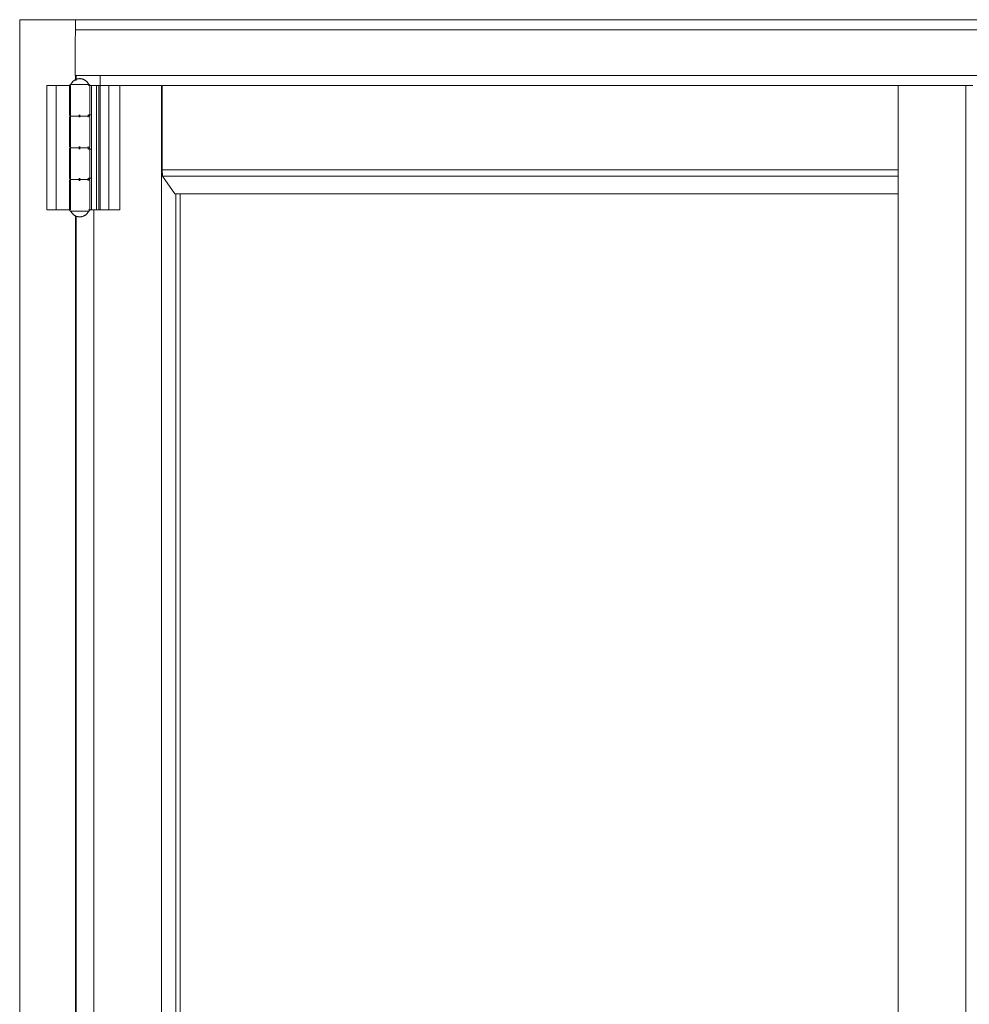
# Model space of a CAD drawing. Header units: inches. Extents: x 424 to 2043, y -237 to 445.
# Tile 687 of 965: x 854.265 to 855.014, y 226.721 to 227.497. Entities that reach past the tile are written whole.
import ezdxf

# ---------------------------------------------------------------- set-up
doc = ezdxf.new("R2010")
doc.units = ezdxf.units.IN
doc.header["$MEASUREMENT"] = 0
doc.layers.add('A-DOOR', color=31, linetype='Continuous', lineweight=9)

# ---------------------------------------------------------------- blocks, each defined once
blk = doc.blocks.new('5-panel_Bi-fold_external_door_10806 - Type 1-235262-Section 1')
at = {"layer": 'A-DOOR'}
for p, q in [((-122.62135, 12.4), (-122.57735, 12.4)), ((-122.62135, 9.6), (-122.62135, 12.4)), ((-122.57735, 12.392), (-122.57735, 12.4)), ((-120.37166, 12.4), (-122.57735, 12.4)), ((-122.57735, 12.392), (-122.57735, 12.4)), ((-122.57751, 12.38494), (-122.57737, 12.38908)), ((-120.37166, 12.392), (-122.57735, 12.392)), ((-122.57755, 12.36115), (-122.57755, 12.37915)), ((-122.57756, 12.35856), (-122.57755, 12.35974)), ((-122.57755, 12.356), (-120.37166, 12.356)), ((-122.57735, 12.35192), (-122.57735, 12.356)), ((-122.57684, 12.35198), (-122.57684, 12.356)), ((-122.55781, 12.348), (-122.55781, 12.356)), ((-122.59986, 12.348), (-122.59986, 12.25)), ((-122.59985, 12.348), (-122.59985, 12.348)), ((-122.59983, 12.348), (-122.5933, 12.348)), ((-122.5933, 12.348), (-122.59245, 12.348)), ((-122.59245, 12.348), (-122.59245, 12.25)), ((-122.59244, 12.348), (-122.58135, 12.348)), ((-122.58198, 12.348), (-122.58198, 12.325)), ((-122.58135, 12.348), (-122.58135, 12.25)), ((-122.58007, 12.349), (-122.57404, 12.349)), ((-122.57404, 12.349), (-122.56795, 12.349)), ((-122.5672, 12.348), (-122.56605, 12.348)), ((-122.5672, 12.348), (-122.56605, 12.348)), ((-122.56605, 12.348), (-122.5648, 12.348)), ((-122.56605, 12.348), (-122.56605, 12.325)), ((-122.56605, 12.348), (-122.5648, 12.348)), ((-122.56605, 12.348), (-122.56605, 12.325)), ((-122.56598, 12.325), (-122.56598, 12.348)), ((-122.5648, 12.348), (-122.5648, 12.325)), ((-122.5648, 12.348), (-122.56063, 12.348)), ((-122.5648, 12.348), (-122.5648, 12.25)), ((-122.5648, 12.348), (-122.5648, 12.325)), ((-122.56063, 12.348), (-122.55891, 12.348)), ((-122.56063, 12.348), (-122.56063, 12.25)), ((-122.55891, 12.348), (-122.55777, 12.348)), ((-122.55891, 12.348), (-122.55891, 12.25)), ((-122.55777, 12.348), (-122.55113, 12.348)), ((-122.55777, 12.348), (-122.55777, 12.25)), ((-122.55113, 12.348), (-122.55053, 12.348)), ((-122.55113, 12.348), (-122.55113, 12.25)), ((-122.55053, 12.348), (-122.54267, 12.348)), ((-122.54267, 12.348), (-122.54237, 12.348)), ((-122.54237, 12.348), (-122.54239, 12.348)), ((-122.54237, 12.25), (-122.54237, 12.348)), ((-122.54189, 12.348), (-122.50954, 12.348)), ((-122.50954, 12.348), (-122.50954, 9.6)), ((-122.50883, 12.28156), (-122.50883, 12.348)), ((-122.50883, 12.348), (-121.9284, 12.348)), ((-121.9284, 12.348), (-121.87514, 12.348)), ((-121.9284, 9.6), (-121.9284, 12.348)), ((-121.87514, 12.348), (-121.86942, 12.348)), ((-121.87514, 9.6), (-121.87514, 12.348)), ((-122.5744, 12.325), (-122.5744, 12.323)), ((-122.57403, 12.323), (-122.57403, 12.325)), ((-122.56745, 12.325), (-122.56745, 12.323)), ((-122.56605, 12.325), (-122.5672, 12.325)), ((-122.56605, 12.325), (-122.5672, 12.325)), ((-122.5648, 12.325), (-122.56605, 12.325)), ((-122.5648, 12.325), (-122.56605, 12.325)), ((-122.58198, 12.323), (-122.58198, 12.3)), ((-122.57404, 12.324), (-122.57392, 12.324)), ((-122.57392, 12.324), (-122.57404, 12.324)), ((-122.56598, 12.3), (-122.56598, 12.323)), ((-122.58198, 12.298), (-122.58198, 12.275)), ((-122.5744, 12.3), (-122.5744, 12.298)), ((-122.57404, 12.299), (-122.57392, 12.299)), ((-122.57392, 12.299), (-122.57404, 12.299)), ((-122.57403, 12.298), (-122.57403, 12.3)), ((-122.56745, 12.3), (-122.56745, 12.298)), ((-122.5672, 12.298), (-122.56605, 12.298)), ((-122.56605, 12.298), (-122.5648, 12.298)), ((-122.56605, 12.298), (-122.56605, 12.275)), ((-122.56598, 12.275), (-122.56598, 12.298)), ((-122.5648, 12.298), (-122.5648, 12.275)), ((-122.50877, 12.27659), (-122.50883, 12.28156)), ((-122.50883, 12.28156), (-121.9284, 12.28156)), ((-122.58198, 12.273), (-122.58198, 12.25)), ((-122.5744, 12.275), (-122.5744, 12.273)), ((-122.57404, 12.274), (-122.57392, 12.274)), ((-122.57392, 12.274), (-122.57404, 12.274)), ((-122.57403, 12.273), (-122.57403, 12.275)), ((-122.56745, 12.275), (-122.56745, 12.273)), ((-122.56605, 12.275), (-122.5672, 12.275)), ((-122.5648, 12.275), (-122.56605, 12.275)), ((-122.56598, 12.25), (-122.56598, 12.273)), ((-122.49889, 12.26274), (-122.50877, 12.27659)), ((-122.50877, 12.27659), (-121.9284, 12.27659)), ((-122.49889, 12.26274), (-121.9284, 12.26274)), ((-122.49829, 12.26274), (-122.49829, 9.70176)), ((-122.49471, 12.26274), (-122.49471, 9.70176)), ((-122.59985, 12.25), (-122.59985, 12.25)), ((-122.5933, 12.25), (-122.59983, 12.25)), ((-122.59245, 12.25), (-122.5933, 12.25)), ((-122.58135, 12.25), (-122.59244, 12.25)), ((-122.57404, 12.249), (-122.58007, 12.249)), ((-122.56795, 12.249), (-122.57404, 12.249)), ((-122.5648, 12.25), (-122.56708, 12.25)), ((-122.56063, 12.25), (-122.5648, 12.25)), ((-122.56281, 12.25), (-122.56281, 9.685)), ((-122.55891, 12.25), (-122.56063, 12.25)), ((-122.55777, 12.25), (-122.55891, 12.25)), ((-122.55113, 12.25), (-122.55777, 12.25)), ((-122.55053, 12.25), (-122.55113, 12.25)), ((-122.54267, 12.25), (-122.55053, 12.25)), ((-122.54237, 12.25), (-122.54267, 12.25)), ((-122.54239, 12.25), (-122.54237, 12.25)), ((-122.57735, 9.68892), (-122.57735, 12.24546)), ((-122.57684, 9.68898), (-122.57684, 12.24515))]:
    blk.add_line(p, q, dxfattribs=at)
at = {"layer": 'A-DOOR', "flags": 128}
for points in [[(-122.58198, 12.348), (-122.58198, 12.34804), (-122.58197, 12.34808), (-122.58197, 12.34812), (-122.58196, 12.34816), (-122.58196, 12.3482), (-122.58195, 12.34824), (-122.58194, 12.34828), (-122.58193, 12.34831), (-122.58191, 12.34835), (-122.5819, 12.34839), (-122.58188, 12.34843), (-122.58186, 12.34846), (-122.58185, 12.3485), (-122.58182, 12.34853), (-122.5818, 12.34856), (-122.58178, 12.3486), (-122.58175, 12.34863), (-122.58173, 12.34866), (-122.5817, 12.34869), (-122.58167, 12.34872), (-122.58164, 12.34874), (-122.58161, 12.34877), (-122.58158, 12.3488), (-122.58155, 12.34882), (-122.58152, 12.34884), (-122.58148, 12.34886), (-122.58145, 12.34888), (-122.58141, 12.3489), (-122.58138, 12.34892), (-122.58134, 12.34893), (-122.5813, 12.34895), (-122.58126, 12.34896), (-122.58123, 12.34897), (-122.58119, 12.34898), (-122.58115, 12.34899), (-122.58111, 12.34899), (-122.58107, 12.349), (-122.58103, 12.349), (-122.58099, 12.349), (-122.58098, 12.349)], [(-122.58098, 12.349), (-122.58084, 12.34928), (-122.5807, 12.34955), (-122.58054, 12.34982), (-122.58038, 12.35007), (-122.5802, 12.35033), (-122.58002, 12.35057), (-122.57982, 12.35081), (-122.57962, 12.35104), (-122.5794, 12.35126), (-122.57918, 12.35147), (-122.57895, 12.35168), (-122.57871, 12.35187), (-122.57846, 12.35206), (-122.57821, 12.35223), (-122.57795, 12.35239), (-122.57768, 12.35255), (-122.57741, 12.35269), (-122.57713, 12.35282), (-122.57685, 12.35294), (-122.57656, 12.35305), (-122.57627, 12.35315), (-122.57598, 12.35324), (-122.57568, 12.35331), (-122.57537, 12.35337), (-122.57507, 12.35342), (-122.57477, 12.35346), (-122.57446, 12.35348), (-122.57415, 12.3535), (-122.57398, 12.3535)], [(-122.57404, 12.349), (-122.57432, 12.349), (-122.5746, 12.349), (-122.57488, 12.349), (-122.57515, 12.349), (-122.57543, 12.349), (-122.5757, 12.349), (-122.57597, 12.349), (-122.57624, 12.349), (-122.5765, 12.349), (-122.57676, 12.349), (-122.57701, 12.349), (-122.57726, 12.349), (-122.57751, 12.349), (-122.57775, 12.349), (-122.57798, 12.349), (-122.57821, 12.349), (-122.57843, 12.349), (-122.57864, 12.349), (-122.57884, 12.349), (-122.57904, 12.349), (-122.57923, 12.349), (-122.57941, 12.349), (-122.57958, 12.349), (-122.57975, 12.349), (-122.5799, 12.349), (-122.58005, 12.349), (-122.58018, 12.349), (-122.5803, 12.349), (-122.58042, 12.349), (-122.58052, 12.349), (-122.58062, 12.349), (-122.5807, 12.349), (-122.58077, 12.349), (-122.58083, 12.349), (-122.58089, 12.349), (-122.58093, 12.349), (-122.58095, 12.349), (-122.58097, 12.349), (-122.58098, 12.349)], [(-122.58098, 12.349), (-122.58097, 12.349), (-122.58095, 12.349), (-122.58093, 12.349), (-122.58089, 12.349), (-122.58084, 12.349), (-122.58078, 12.349), (-122.5807, 12.349), (-122.58062, 12.349), (-122.58053, 12.349), (-122.58042, 12.349), (-122.58031, 12.349), (-122.58019, 12.349), (-122.58005, 12.349), (-122.57991, 12.349), (-122.57975, 12.349), (-122.57959, 12.349), (-122.57942, 12.349)], [(-122.56698, 12.349), (-122.56698, 12.349), (-122.567, 12.349), (-122.56703, 12.349), (-122.56707, 12.349), (-122.56712, 12.349), (-122.56718, 12.349), (-122.56725, 12.349), (-122.56733, 12.349), (-122.56743, 12.349), (-122.56753, 12.349), (-122.56764, 12.349), (-122.56777, 12.349), (-122.5679, 12.349), (-122.56805, 12.349), (-122.5682, 12.349), (-122.56836, 12.349), (-122.56853, 12.349), (-122.56871, 12.349), (-122.5689, 12.349), (-122.5691, 12.349), (-122.5693, 12.349), (-122.56952, 12.349), (-122.56974, 12.349), (-122.56996, 12.349), (-122.5702, 12.349), (-122.57043, 12.349), (-122.57068, 12.349), (-122.57093, 12.349), (-122.57118, 12.349), (-122.57144, 12.349), (-122.5717, 12.349), (-122.57197, 12.349), (-122.57224, 12.349), (-122.57251, 12.349), (-122.57279, 12.349), (-122.57306, 12.349), (-122.57334, 12.349), (-122.57362, 12.349), (-122.5739, 12.349), (-122.57404, 12.349)], [(-122.57398, 12.3535), (-122.57367, 12.35349), (-122.57336, 12.35348), (-122.57306, 12.35344), (-122.57275, 12.3534), (-122.57245, 12.35335), (-122.57215, 12.35328), (-122.57185, 12.3532), (-122.57156, 12.35311), (-122.57127, 12.35301), (-122.57098, 12.35289), (-122.5707, 12.35277), (-122.57042, 12.35263), (-122.57015, 12.35248), (-122.56989, 12.35232), (-122.56963, 12.35216), (-122.56938, 12.35198), (-122.56914, 12.35179), (-122.5689, 12.35159), (-122.56868, 12.35138), (-122.56846, 12.35117), (-122.56825, 12.35094), (-122.56805, 12.35071), (-122.56786, 12.35047), (-122.56767, 12.35022), (-122.5675, 12.34996), (-122.56734, 12.3497), (-122.56719, 12.34943), (-122.56705, 12.34916), (-122.56698, 12.349)], [(-122.56854, 12.349), (-122.56837, 12.349), (-122.56821, 12.349), (-122.56805, 12.349), (-122.56791, 12.349), (-122.56777, 12.349), (-122.56765, 12.349), (-122.56754, 12.349), (-122.56743, 12.349), (-122.56734, 12.349), (-122.56725, 12.349), (-122.56718, 12.349), (-122.56712, 12.349), (-122.56707, 12.349), (-122.56703, 12.349), (-122.567, 12.349), (-122.56698, 12.349), (-122.56698, 12.349)], [(-122.56698, 12.349), (-122.56694, 12.349), (-122.5669, 12.349), (-122.56686, 12.34899), (-122.56682, 12.34899), (-122.56678, 12.34898), (-122.56674, 12.34897), (-122.5667, 12.34896), (-122.56666, 12.34895), (-122.56662, 12.34894), (-122.56659, 12.34892), (-122.56655, 12.3489), (-122.56652, 12.34889), (-122.56648, 12.34887), (-122.56645, 12.34885), (-122.56641, 12.34883), (-122.56638, 12.3488), (-122.56635, 12.34878), (-122.56632, 12.34875), (-122.56629, 12.34872), (-122.56626, 12.3487), (-122.56623, 12.34867), (-122.56621, 12.34864), (-122.56618, 12.34861), (-122.56616, 12.34857), (-122.56614, 12.34854), (-122.56611, 12.34851), (-122.5661, 12.34847), (-122.56608, 12.34844), (-122.56606, 12.3484), (-122.56605, 12.34836), (-122.56603, 12.34832), (-122.56602, 12.34829), (-122.56601, 12.34825), (-122.566, 12.34821), (-122.56599, 12.34817), (-122.56599, 12.34813), (-122.56598, 12.34809), (-122.56598, 12.34805), (-122.56598, 12.34801), (-122.56598, 12.348)], [(-122.58098, 12.324), (-122.58102, 12.324), (-122.58106, 12.324), (-122.5811, 12.32401), (-122.58114, 12.32401), (-122.58118, 12.32402), (-122.58121, 12.32403), (-122.58125, 12.32404), (-122.58129, 12.32405), (-122.58133, 12.32406), (-122.58137, 12.32408), (-122.5814, 12.3241), (-122.58144, 12.32411), (-122.58147, 12.32413), (-122.58151, 12.32415), (-122.58154, 12.32417), (-122.58157, 12.3242), (-122.58161, 12.32422), (-122.58164, 12.32425), (-122.58167, 12.32428), (-122.58169, 12.3243), (-122.58172, 12.32433), (-122.58175, 12.32436), (-122.58177, 12.32439), (-122.5818, 12.32443), (-122.58182, 12.32446), (-122.58184, 12.32449), (-122.58186, 12.32453), (-122.58188, 12.32456), (-122.58189, 12.3246), (-122.58191, 12.32464), (-122.58192, 12.32468), (-122.58194, 12.32471), (-122.58195, 12.32475), (-122.58196, 12.32479), (-122.58196, 12.32483), (-122.58197, 12.32487), (-122.58197, 12.32491), (-122.58198, 12.32495), (-122.58198, 12.32499), (-122.58198, 12.325)], [(-122.56598, 12.325), (-122.56598, 12.32496), (-122.56598, 12.32492), (-122.56598, 12.32488), (-122.56599, 12.32484), (-122.566, 12.3248), (-122.56601, 12.32476), (-122.56602, 12.32472), (-122.56603, 12.32469), (-122.56604, 12.32465), (-122.56606, 12.32461), (-122.56607, 12.32457), (-122.56609, 12.32454), (-122.56611, 12.3245), (-122.56613, 12.32447), (-122.56615, 12.32444), (-122.56618, 12.3244), (-122.5662, 12.32437), (-122.56623, 12.32434), (-122.56625, 12.32431), (-122.56628, 12.32428), (-122.56631, 12.32426), (-122.56634, 12.32423), (-122.56637, 12.3242), (-122.5664, 12.32418), (-122.56644, 12.32416), (-122.56647, 12.32414), (-122.56651, 12.32412), (-122.56654, 12.3241), (-122.56658, 12.32408), (-122.56661, 12.32407), (-122.56665, 12.32405), (-122.56669, 12.32404), (-122.56673, 12.32403), (-122.56677, 12.32402), (-122.56681, 12.32401), (-122.56685, 12.32401), (-122.56689, 12.324), (-122.56693, 12.324), (-122.56697, 12.324), (-122.56698, 12.324)], [(-122.58198, 12.323), (-122.58198, 12.32304), (-122.58197, 12.32308), (-122.58197, 12.32312), (-122.58196, 12.32316), (-122.58196, 12.3232), (-122.58195, 12.32324), (-122.58194, 12.32328), (-122.58193, 12.32331), (-122.58191, 12.32335), (-122.5819, 12.32339), (-122.58188, 12.32343), (-122.58186, 12.32346), (-122.58185, 12.3235), (-122.58182, 12.32353), (-122.5818, 12.32356), (-122.58178, 12.3236), (-122.58175, 12.32363), (-122.58173, 12.32366), (-122.5817, 12.32369), (-122.58167, 12.32372), (-122.58164, 12.32374), (-122.58161, 12.32377), (-122.58158, 12.3238), (-122.58155, 12.32382), (-122.58152, 12.32384), (-122.58148, 12.32386), (-122.58145, 12.32388), (-122.58141, 12.3239), (-122.58138, 12.32392), (-122.58134, 12.32393), (-122.5813, 12.32395), (-122.58126, 12.32396), (-122.58123, 12.32397), (-122.58119, 12.32398), (-122.58115, 12.32399), (-122.58111, 12.32399), (-122.58107, 12.324), (-122.58103, 12.324), (-122.58099, 12.324), (-122.58098, 12.324)], [(-122.57404, 12.324), (-122.57432, 12.324), (-122.5746, 12.324), (-122.57488, 12.324), (-122.57515, 12.324), (-122.57543, 12.324), (-122.5757, 12.324), (-122.57597, 12.324), (-122.57624, 12.324), (-122.5765, 12.324), (-122.57676, 12.324), (-122.57701, 12.324), (-122.57726, 12.324), (-122.57751, 12.324), (-122.57775, 12.324), (-122.57798, 12.324), (-122.57821, 12.324), (-122.57843, 12.324), (-122.57864, 12.324), (-122.57884, 12.324), (-122.57904, 12.324), (-122.57923, 12.324), (-122.57941, 12.324), (-122.57958, 12.324), (-122.57975, 12.324), (-122.5799, 12.324), (-122.58005, 12.324), (-122.58018, 12.324), (-122.5803, 12.324), (-122.58042, 12.324), (-122.58052, 12.324), (-122.58062, 12.324), (-122.5807, 12.324), (-122.58077, 12.324), (-122.58083, 12.324), (-122.58089, 12.324), (-122.58093, 12.324), (-122.58095, 12.324), (-122.58097, 12.324), (-122.58098, 12.324)], [(-122.58098, 12.324), (-122.58097, 12.324), (-122.58095, 12.324), (-122.58093, 12.324), (-122.58089, 12.324), (-122.58084, 12.324), (-122.58078, 12.324), (-122.5807, 12.324), (-122.58062, 12.324), (-122.58053, 12.324), (-122.58042, 12.324), (-122.58031, 12.324), (-122.58019, 12.324), (-122.58005, 12.324), (-122.57991, 12.324), (-122.57975, 12.324), (-122.57959, 12.324), (-122.57942, 12.324), (-122.57924, 12.324), (-122.57905, 12.324), (-122.57885, 12.324), (-122.57865, 12.324), (-122.57844, 12.324), (-122.57822, 12.324), (-122.57799, 12.324), (-122.57776, 12.324), (-122.57752, 12.324), (-122.57728, 12.324), (-122.57703, 12.324), (-122.57677, 12.324), (-122.57651, 12.324), (-122.57625, 12.324), (-122.57598, 12.324), (-122.57571, 12.324), (-122.57544, 12.324), (-122.57517, 12.324), (-122.57489, 12.324), (-122.57461, 12.324), (-122.57433, 12.324), (-122.57405, 12.324), (-122.57392, 12.324)], [(-122.57392, 12.324), (-122.5742, 12.324), (-122.57448, 12.324), (-122.57475, 12.324), (-122.57503, 12.324), (-122.57531, 12.324), (-122.57558, 12.324), (-122.57585, 12.324), (-122.57612, 12.324), (-122.57639, 12.324), (-122.57665, 12.324), (-122.5769, 12.324), (-122.57715, 12.324), (-122.5774, 12.324), (-122.57764, 12.324), (-122.57788, 12.324), (-122.57811, 12.324), (-122.57833, 12.324), (-122.57855, 12.324), (-122.57875, 12.324), (-122.57896, 12.324), (-122.57915, 12.324), (-122.57933, 12.324), (-122.57951, 12.324), (-122.57968, 12.324), (-122.57983, 12.324), (-122.57998, 12.324), (-122.58012, 12.324), (-122.58025, 12.324), (-122.58037, 12.324), (-122.58048, 12.324), (-122.58058, 12.324), (-122.58067, 12.324), (-122.58074, 12.324), (-122.58081, 12.324), (-122.58086, 12.324), (-122.58091, 12.324), (-122.58094, 12.324), (-122.58096, 12.324), (-122.58098, 12.324)], [(-122.58098, 12.324), (-122.58097, 12.324), (-122.58095, 12.324), (-122.58093, 12.324), (-122.58089, 12.324), (-122.58084, 12.324), (-122.58078, 12.324), (-122.5807, 12.324), (-122.58062, 12.324), (-122.58053, 12.324), (-122.58042, 12.324), (-122.58031, 12.324), (-122.58019, 12.324), (-122.58005, 12.324), (-122.57991, 12.324), (-122.57975, 12.324), (-122.57959, 12.324), (-122.57942, 12.324), (-122.57924, 12.324), (-122.57905, 12.324), (-122.57885, 12.324), (-122.57865, 12.324), (-122.57844, 12.324), (-122.57822, 12.324), (-122.57799, 12.324), (-122.57776, 12.324), (-122.57752, 12.324), (-122.57728, 12.324), (-122.57703, 12.324), (-122.57677, 12.324), (-122.57651, 12.324), (-122.57625, 12.324), (-122.57598, 12.324), (-122.57571, 12.324), (-122.57544, 12.324), (-122.57517, 12.324), (-122.57489, 12.324), (-122.57461, 12.324), (-122.57433, 12.324), (-122.57405, 12.324), (-122.57404, 12.324)], [(-122.56698, 12.324), (-122.56698, 12.324), (-122.567, 12.324), (-122.56703, 12.324), (-122.56707, 12.324), (-122.56712, 12.324), (-122.56718, 12.324), (-122.56725, 12.324), (-122.56733, 12.324), (-122.56743, 12.324), (-122.56753, 12.324), (-122.56764, 12.324), (-122.56777, 12.324), (-122.5679, 12.324), (-122.56805, 12.324), (-122.5682, 12.324), (-122.56836, 12.324), (-122.56853, 12.324), (-122.56871, 12.324), (-122.5689, 12.324), (-122.5691, 12.324), (-122.5693, 12.324), (-122.56952, 12.324), (-122.56974, 12.324), (-122.56996, 12.324), (-122.5702, 12.324), (-122.57043, 12.324), (-122.57068, 12.324), (-122.57093, 12.324), (-122.57118, 12.324), (-122.57144, 12.324), (-122.5717, 12.324), (-122.57197, 12.324), (-122.57224, 12.324), (-122.57251, 12.324), (-122.57279, 12.324), (-122.57306, 12.324), (-122.57334, 12.324), (-122.57362, 12.324), (-122.5739, 12.324), (-122.57404, 12.324)], [(-122.57404, 12.324), (-122.57376, 12.324), (-122.57348, 12.324), (-122.5732, 12.324), (-122.57292, 12.324), (-122.57265, 12.324), (-122.57237, 12.324), (-122.5721, 12.324), (-122.57183, 12.324), (-122.57157, 12.324), (-122.57131, 12.324), (-122.57105, 12.324), (-122.5708, 12.324), (-122.57055, 12.324), (-122.57031, 12.324), (-122.57008, 12.324), (-122.56985, 12.324), (-122.56962, 12.324), (-122.56941, 12.324), (-122.5692, 12.324), (-122.569, 12.324), (-122.56881, 12.324), (-122.56862, 12.324), (-122.56845, 12.324), (-122.56828, 12.324), (-122.56812, 12.324), (-122.56797, 12.324), (-122.56783, 12.324), (-122.5677, 12.324), (-122.56758, 12.324), (-122.56748, 12.324), (-122.56738, 12.324), (-122.56729, 12.324), (-122.56721, 12.324), (-122.56715, 12.324), (-122.56709, 12.324), (-122.56705, 12.324), (-122.56701, 12.324), (-122.56699, 12.324), (-122.56698, 12.324)], [(-122.57392, 12.324), (-122.57364, 12.324), (-122.57336, 12.324), (-122.57308, 12.324), (-122.5728, 12.324), (-122.57253, 12.324), (-122.57225, 12.324), (-122.57198, 12.324), (-122.57172, 12.324), (-122.57145, 12.324), (-122.57119, 12.324), (-122.57094, 12.324), (-122.57069, 12.324), (-122.57045, 12.324), (-122.57021, 12.324), (-122.56997, 12.324), (-122.56975, 12.324), (-122.56953, 12.324), (-122.56932, 12.324), (-122.56911, 12.324), (-122.56891, 12.324), (-122.56872, 12.324), (-122.56854, 12.324), (-122.56837, 12.324), (-122.56821, 12.324), (-122.56805, 12.324), (-122.56791, 12.324), (-122.56777, 12.324), (-122.56765, 12.324), (-122.56754, 12.324), (-122.56743, 12.324), (-122.56734, 12.324), (-122.56725, 12.324), (-122.56718, 12.324), (-122.56712, 12.324), (-122.56707, 12.324), (-122.56703, 12.324), (-122.567, 12.324), (-122.56698, 12.324), (-122.56698, 12.324)], [(-122.56698, 12.324), (-122.56698, 12.324), (-122.567, 12.324), (-122.56703, 12.324), (-122.56707, 12.324), (-122.56712, 12.324), (-122.56718, 12.324), (-122.56725, 12.324), (-122.56733, 12.324), (-122.56743, 12.324), (-122.56753, 12.324), (-122.56764, 12.324), (-122.56777, 12.324), (-122.5679, 12.324), (-122.56805, 12.324), (-122.5682, 12.324), (-122.56836, 12.324), (-122.56853, 12.324), (-122.56871, 12.324), (-122.5689, 12.324), (-122.5691, 12.324), (-122.5693, 12.324), (-122.56952, 12.324), (-122.56974, 12.324), (-122.56996, 12.324), (-122.5702, 12.324), (-122.57043, 12.324), (-122.57068, 12.324), (-122.57093, 12.324), (-122.57118, 12.324), (-122.57144, 12.324), (-122.5717, 12.324), (-122.57197, 12.324), (-122.57224, 12.324), (-122.57251, 12.324), (-122.57279, 12.324), (-122.57306, 12.324), (-122.57334, 12.324), (-122.57362, 12.324), (-122.5739, 12.324), (-122.57392, 12.324)], [(-122.56698, 12.324), (-122.56694, 12.324), (-122.5669, 12.324), (-122.56686, 12.32399), (-122.56682, 12.32399), (-122.56678, 12.32398), (-122.56674, 12.32397), (-122.5667, 12.32396), (-122.56666, 12.32395), (-122.56662, 12.32394), (-122.56659, 12.32392), (-122.56655, 12.3239), (-122.56652, 12.32389), (-122.56648, 12.32387), (-122.56645, 12.32385), (-122.56641, 12.32383), (-122.56638, 12.3238), (-122.56635, 12.32378), (-122.56632, 12.32375), (-122.56629, 12.32372), (-122.56626, 12.3237), (-122.56623, 12.32367), (-122.56621, 12.32364), (-122.56618, 12.32361), (-122.56616, 12.32357), (-122.56614, 12.32354), (-122.56611, 12.32351), (-122.5661, 12.32347), (-122.56608, 12.32344), (-122.56606, 12.3234), (-122.56605, 12.32336), (-122.56603, 12.32332), (-122.56602, 12.32329), (-122.56601, 12.32325), (-122.566, 12.32321), (-122.56599, 12.32317), (-122.56599, 12.32313), (-122.56598, 12.32309), (-122.56598, 12.32305), (-122.56598, 12.32301), (-122.56598, 12.323)], [(-122.58098, 12.299), (-122.58102, 12.299), (-122.58106, 12.299), (-122.5811, 12.29901), (-122.58114, 12.29901), (-122.58118, 12.29902), (-122.58121, 12.29903), (-122.58125, 12.29904), (-122.58129, 12.29905), (-122.58133, 12.29906), (-122.58137, 12.29908), (-122.5814, 12.2991), (-122.58144, 12.29911), (-122.58147, 12.29913), (-122.58151, 12.29915), (-122.58154, 12.29917), (-122.58157, 12.2992), (-122.58161, 12.29922), (-122.58164, 12.29925), (-122.58167, 12.29928), (-122.58169, 12.2993), (-122.58172, 12.29933), (-122.58175, 12.29936), (-122.58177, 12.29939), (-122.5818, 12.29943), (-122.58182, 12.29946), (-122.58184, 12.29949), (-122.58186, 12.29953), (-122.58188, 12.29956), (-122.58189, 12.2996), (-122.58191, 12.29964), (-122.58192, 12.29968), (-122.58194, 12.29971), (-122.58195, 12.29975), (-122.58196, 12.29979), (-122.58196, 12.29983), (-122.58197, 12.29987), (-122.58197, 12.29991), (-122.58198, 12.29995), (-122.58198, 12.29999), (-122.58198, 12.3)], [(-122.58198, 12.298), (-122.58198, 12.29804), (-122.58197, 12.29808), (-122.58197, 12.29812), (-122.58196, 12.29816), (-122.58196, 12.2982), (-122.58195, 12.29824), (-122.58194, 12.29828), (-122.58193, 12.29831), (-122.58191, 12.29835), (-122.5819, 12.29839), (-122.58188, 12.29843), (-122.58186, 12.29846), (-122.58185, 12.2985), (-122.58182, 12.29853), (-122.5818, 12.29856), (-122.58178, 12.2986), (-122.58175, 12.29863), (-122.58173, 12.29866), (-122.5817, 12.29869), (-122.58167, 12.29872), (-122.58164, 12.29874), (-122.58161, 12.29877), (-122.58158, 12.2988), (-122.58155, 12.29882), (-122.58152, 12.29884), (-122.58148, 12.29886), (-122.58145, 12.29888), (-122.58141, 12.2989), (-122.58138, 12.29892), (-122.58134, 12.29893), (-122.5813, 12.29895), (-122.58126, 12.29896), (-122.58123, 12.29897), (-122.58119, 12.29898), (-122.58115, 12.29899), (-122.58111, 12.29899), (-122.58107, 12.299), (-122.58103, 12.299), (-122.58099, 12.299), (-122.58098, 12.299)], [(-122.57404, 12.299), (-122.57432, 12.299), (-122.5746, 12.299), (-122.57488, 12.299), (-122.57515, 12.299), (-122.57543, 12.299), (-122.5757, 12.299), (-122.57597, 12.299), (-122.57624, 12.299), (-122.5765, 12.299), (-122.57676, 12.299), (-122.57701, 12.299), (-122.57726, 12.299), (-122.57751, 12.299), (-122.57775, 12.299), (-122.57798, 12.299), (-122.57821, 12.299), (-122.57843, 12.299), (-122.57864, 12.299), (-122.57884, 12.299), (-122.57904, 12.299), (-122.57923, 12.299), (-122.57941, 12.299), (-122.57958, 12.299), (-122.57975, 12.299), (-122.5799, 12.299), (-122.58005, 12.299), (-122.58018, 12.299), (-122.5803, 12.299), (-122.58042, 12.299), (-122.58052, 12.299), (-122.58062, 12.299), (-122.5807, 12.299), (-122.58077, 12.299), (-122.58083, 12.299), (-122.58089, 12.299), (-122.58093, 12.299), (-122.58095, 12.299), (-122.58097, 12.299), (-122.58098, 12.299)], [(-122.58098, 12.299), (-122.58097, 12.299), (-122.58095, 12.299), (-122.58093, 12.299), (-122.58089, 12.299), (-122.58084, 12.299), (-122.58078, 12.299), (-122.5807, 12.299), (-122.58062, 12.299), (-122.58053, 12.299), (-122.58042, 12.299), (-122.58031, 12.299), (-122.58019, 12.299), (-122.58005, 12.299), (-122.57991, 12.299), (-122.57975, 12.299), (-122.57959, 12.299), (-122.57942, 12.299), (-122.57924, 12.299), (-122.57905, 12.299), (-122.57885, 12.299), (-122.57865, 12.299), (-122.57844, 12.299), (-122.57822, 12.299), (-122.57799, 12.299), (-122.57776, 12.299), (-122.57752, 12.299), (-122.57728, 12.299), (-122.57703, 12.299), (-122.57677, 12.299), (-122.57651, 12.299), (-122.57625, 12.299), (-122.57598, 12.299), (-122.57571, 12.299), (-122.57544, 12.299), (-122.57517, 12.299), (-122.57489, 12.299), (-122.57461, 12.299), (-122.57433, 12.299), (-122.57405, 12.299), (-122.57392, 12.299)], [(-122.57392, 12.299), (-122.5742, 12.299), (-122.57448, 12.299), (-122.57475, 12.299), (-122.57503, 12.299), (-122.57531, 12.299), (-122.57558, 12.299), (-122.57585, 12.299), (-122.57612, 12.299), (-122.57639, 12.299), (-122.57665, 12.299), (-122.5769, 12.299), (-122.57715, 12.299), (-122.5774, 12.299), (-122.57764, 12.299), (-122.57788, 12.299), (-122.57811, 12.299), (-122.57833, 12.299), (-122.57855, 12.299), (-122.57875, 12.299), (-122.57896, 12.299), (-122.57915, 12.299), (-122.57933, 12.299), (-122.57951, 12.299), (-122.57968, 12.299), (-122.57983, 12.299), (-122.57998, 12.299), (-122.58012, 12.299), (-122.58025, 12.299), (-122.58037, 12.299), (-122.58048, 12.299), (-122.58058, 12.299), (-122.58067, 12.299), (-122.58074, 12.299), (-122.58081, 12.299), (-122.58086, 12.299), (-122.58091, 12.299), (-122.58094, 12.299), (-122.58096, 12.299), (-122.58098, 12.299)], [(-122.58098, 12.299), (-122.58097, 12.299), (-122.58095, 12.299), (-122.58093, 12.299), (-122.58089, 12.299), (-122.58084, 12.299), (-122.58078, 12.299), (-122.5807, 12.299), (-122.58062, 12.299), (-122.58053, 12.299), (-122.58042, 12.299), (-122.58031, 12.299), (-122.58019, 12.299), (-122.58005, 12.299), (-122.57991, 12.299), (-122.57975, 12.299), (-122.57959, 12.299), (-122.57942, 12.299), (-122.57924, 12.299), (-122.57905, 12.299), (-122.57885, 12.299), (-122.57865, 12.299), (-122.57844, 12.299), (-122.57822, 12.299), (-122.57799, 12.299), (-122.57776, 12.299), (-122.57752, 12.299), (-122.57728, 12.299), (-122.57703, 12.299), (-122.57677, 12.299), (-122.57651, 12.299), (-122.57625, 12.299), (-122.57598, 12.299), (-122.57571, 12.299), (-122.57544, 12.299), (-122.57517, 12.299), (-122.57489, 12.299), (-122.57461, 12.299), (-122.57433, 12.299), (-122.57405, 12.299), (-122.57404, 12.299)], [(-122.56698, 12.299), (-122.56698, 12.299), (-122.567, 12.299), (-122.56703, 12.299), (-122.56707, 12.299), (-122.56712, 12.299), (-122.56718, 12.299), (-122.56725, 12.299), (-122.56733, 12.299), (-122.56743, 12.299), (-122.56753, 12.299), (-122.56764, 12.299), (-122.56777, 12.299), (-122.5679, 12.299), (-122.56805, 12.299), (-122.5682, 12.299), (-122.56836, 12.299), (-122.56853, 12.299), (-122.56871, 12.299), (-122.5689, 12.299), (-122.5691, 12.299), (-122.5693, 12.299), (-122.56952, 12.299), (-122.56974, 12.299), (-122.56996, 12.299), (-122.5702, 12.299), (-122.57043, 12.299), (-122.57068, 12.299), (-122.57093, 12.299), (-122.57118, 12.299), (-122.57144, 12.299), (-122.5717, 12.299), (-122.57197, 12.299), (-122.57224, 12.299), (-122.57251, 12.299), (-122.57279, 12.299), (-122.57306, 12.299), (-122.57334, 12.299), (-122.57362, 12.299), (-122.5739, 12.299), (-122.57404, 12.299)], [(-122.57404, 12.299), (-122.57376, 12.299), (-122.57348, 12.299), (-122.5732, 12.299), (-122.57292, 12.299), (-122.57265, 12.299), (-122.57237, 12.299), (-122.5721, 12.299), (-122.57183, 12.299), (-122.57157, 12.299), (-122.57131, 12.299), (-122.57105, 12.299), (-122.5708, 12.299), (-122.57055, 12.299), (-122.57031, 12.299), (-122.57008, 12.299), (-122.56985, 12.299), (-122.56962, 12.299), (-122.56941, 12.299), (-122.5692, 12.299), (-122.569, 12.299), (-122.56881, 12.299), (-122.56862, 12.299), (-122.56845, 12.299), (-122.56828, 12.299), (-122.56812, 12.299), (-122.56797, 12.299), (-122.56783, 12.299), (-122.5677, 12.299), (-122.56758, 12.299), (-122.56748, 12.299), (-122.56738, 12.299), (-122.56729, 12.299), (-122.56721, 12.299), (-122.56715, 12.299), (-122.56709, 12.299), (-122.56705, 12.299), (-122.56701, 12.299), (-122.56699, 12.299), (-122.56698, 12.299)], [(-122.57392, 12.299), (-122.57364, 12.299), (-122.57336, 12.299), (-122.57308, 12.299), (-122.5728, 12.299), (-122.57253, 12.299), (-122.57225, 12.299), (-122.57198, 12.299), (-122.57172, 12.299), (-122.57145, 12.299), (-122.57119, 12.299), (-122.57094, 12.299), (-122.57069, 12.299), (-122.57045, 12.299), (-122.57021, 12.299), (-122.56997, 12.299), (-122.56975, 12.299), (-122.56953, 12.299), (-122.56932, 12.299), (-122.56911, 12.299), (-122.56891, 12.299), (-122.56872, 12.299), (-122.56854, 12.299), (-122.56837, 12.299), (-122.56821, 12.299), (-122.56805, 12.299), (-122.56791, 12.299), (-122.56777, 12.299), (-122.56765, 12.299), (-122.56754, 12.299), (-122.56743, 12.299), (-122.56734, 12.299), (-122.56725, 12.299), (-122.56718, 12.299), (-122.56712, 12.299), (-122.56707, 12.299), (-122.56703, 12.299), (-122.567, 12.299), (-122.56698, 12.299), (-122.56698, 12.299)], [(-122.56698, 12.299), (-122.56698, 12.299), (-122.567, 12.299), (-122.56703, 12.299), (-122.56707, 12.299), (-122.56712, 12.299), (-122.56718, 12.299), (-122.56725, 12.299), (-122.56733, 12.299), (-122.56743, 12.299), (-122.56753, 12.299), (-122.56764, 12.299), (-122.56777, 12.299), (-122.5679, 12.299), (-122.56805, 12.299), (-122.5682, 12.299), (-122.56836, 12.299), (-122.56853, 12.299), (-122.56871, 12.299), (-122.5689, 12.299), (-122.5691, 12.299), (-122.5693, 12.299), (-122.56952, 12.299), (-122.56974, 12.299), (-122.56996, 12.299), (-122.5702, 12.299), (-122.57043, 12.299), (-122.57068, 12.299), (-122.57093, 12.299), (-122.57118, 12.299), (-122.57144, 12.299), (-122.5717, 12.299), (-122.57197, 12.299), (-122.57224, 12.299), (-122.57251, 12.299), (-122.57279, 12.299), (-122.57306, 12.299), (-122.57334, 12.299), (-122.57362, 12.299), (-122.5739, 12.299), (-122.57392, 12.299)], [(-122.56598, 12.3), (-122.56598, 12.29996), (-122.56598, 12.29992), (-122.56598, 12.29988), (-122.56599, 12.29984), (-122.566, 12.2998), (-122.56601, 12.29976), (-122.56602, 12.29972), (-122.56603, 12.29969), (-122.56604, 12.29965), (-122.56606, 12.29961), (-122.56607, 12.29957), (-122.56609, 12.29954), (-122.56611, 12.2995), (-122.56613, 12.29947), (-122.56615, 12.29944), (-122.56618, 12.2994), (-122.5662, 12.29937), (-122.56623, 12.29934), (-122.56625, 12.29931), (-122.56628, 12.29928), (-122.56631, 12.29926), (-122.56634, 12.29923), (-122.56637, 12.2992), (-122.5664, 12.29918), (-122.56644, 12.29916), (-122.56647, 12.29914), (-122.56651, 12.29912), (-122.56654, 12.2991), (-122.56658, 12.29908), (-122.56661, 12.29907), (-122.56665, 12.29905), (-122.56669, 12.29904), (-122.56673, 12.29903), (-122.56677, 12.29902), (-122.56681, 12.29901), (-122.56685, 12.29901), (-122.56689, 12.299), (-122.56693, 12.299), (-122.56697, 12.299), (-122.56698, 12.299)], [(-122.56698, 12.299), (-122.56694, 12.299), (-122.5669, 12.299), (-122.56686, 12.29899), (-122.56682, 12.29899), (-122.56678, 12.29898), (-122.56674, 12.29897), (-122.5667, 12.29896), (-122.56666, 12.29895), (-122.56662, 12.29894), (-122.56659, 12.29892), (-122.56655, 12.2989), (-122.56652, 12.29889), (-122.56648, 12.29887), (-122.56645, 12.29885), (-122.56641, 12.29883), (-122.56638, 12.2988), (-122.56635, 12.29878), (-122.56632, 12.29875), (-122.56629, 12.29872), (-122.56626, 12.2987), (-122.56623, 12.29867), (-122.56621, 12.29864), (-122.56618, 12.29861), (-122.56616, 12.29857), (-122.56614, 12.29854), (-122.56611, 12.29851), (-122.5661, 12.29847), (-122.56608, 12.29844), (-122.56606, 12.2984), (-122.56605, 12.29836), (-122.56603, 12.29832), (-122.56602, 12.29829), (-122.56601, 12.29825), (-122.566, 12.29821), (-122.56599, 12.29817), (-122.56599, 12.29813), (-122.56598, 12.29809), (-122.56598, 12.29805), (-122.56598, 12.29801), (-122.56598, 12.298)], [(-122.58098, 12.274), (-122.58102, 12.274), (-122.58106, 12.274), (-122.5811, 12.27401), (-122.58114, 12.27401), (-122.58118, 12.27402), (-122.58121, 12.27403), (-122.58125, 12.27404), (-122.58129, 12.27405), (-122.58133, 12.27406), (-122.58137, 12.27408), (-122.5814, 12.2741), (-122.58144, 12.27411), (-122.58147, 12.27413), (-122.58151, 12.27415), (-122.58154, 12.27417), (-122.58157, 12.2742), (-122.58161, 12.27422), (-122.58164, 12.27425), (-122.58167, 12.27428), (-122.58169, 12.2743), (-122.58172, 12.27433), (-122.58175, 12.27436), (-122.58177, 12.27439), (-122.5818, 12.27443), (-122.58182, 12.27446), (-122.58184, 12.27449), (-122.58186, 12.27453), (-122.58188, 12.27456), (-122.58189, 12.2746), (-122.58191, 12.27464), (-122.58192, 12.27468), (-122.58194, 12.27471), (-122.58195, 12.27475), (-122.58196, 12.27479), (-122.58196, 12.27483), (-122.58197, 12.27487), (-122.58197, 12.27491), (-122.58198, 12.27495), (-122.58198, 12.27499), (-122.58198, 12.275)], [(-122.58198, 12.273), (-122.58198, 12.27304), (-122.58197, 12.27308), (-122.58197, 12.27312), (-122.58196, 12.27316), (-122.58196, 12.2732), (-122.58195, 12.27324), (-122.58194, 12.27328), (-122.58193, 12.27331), (-122.58191, 12.27335), (-122.5819, 12.27339), (-122.58188, 12.27343), (-122.58186, 12.27346), (-122.58185, 12.2735), (-122.58182, 12.27353), (-122.5818, 12.27356), (-122.58178, 12.2736), (-122.58175, 12.27363), (-122.58173, 12.27366), (-122.5817, 12.27369), (-122.58167, 12.27372), (-122.58164, 12.27374), (-122.58161, 12.27377), (-122.58158, 12.2738), (-122.58155, 12.27382), (-122.58152, 12.27384), (-122.58148, 12.27386), (-122.58145, 12.27388), (-122.58141, 12.2739), (-122.58138, 12.27392), (-122.58134, 12.27393), (-122.5813, 12.27395), (-122.58126, 12.27396), (-122.58123, 12.27397), (-122.58119, 12.27398), (-122.58115, 12.27399), (-122.58111, 12.27399), (-122.58107, 12.274), (-122.58103, 12.274), (-122.58099, 12.274), (-122.58098, 12.274)], [(-122.57404, 12.274), (-122.57432, 12.274), (-122.5746, 12.274), (-122.57488, 12.274), (-122.57515, 12.274), (-122.57543, 12.274), (-122.5757, 12.274), (-122.57597, 12.274), (-122.57624, 12.274), (-122.5765, 12.274), (-122.57676, 12.274), (-122.57701, 12.274), (-122.57726, 12.274), (-122.57751, 12.274), (-122.57775, 12.274), (-122.57798, 12.274), (-122.57821, 12.274), (-122.57843, 12.274), (-122.57864, 12.274), (-122.57884, 12.274), (-122.57904, 12.274), (-122.57923, 12.274), (-122.57941, 12.274), (-122.57958, 12.274), (-122.57975, 12.274), (-122.5799, 12.274), (-122.58005, 12.274), (-122.58018, 12.274), (-122.5803, 12.274), (-122.58042, 12.274), (-122.58052, 12.274), (-122.58062, 12.274), (-122.5807, 12.274), (-122.58077, 12.274), (-122.58083, 12.274), (-122.58089, 12.274), (-122.58093, 12.274), (-122.58095, 12.274), (-122.58097, 12.274), (-122.58098, 12.274)], [(-122.58098, 12.274), (-122.58097, 12.274), (-122.58095, 12.274), (-122.58093, 12.274), (-122.58089, 12.274), (-122.58084, 12.274), (-122.58078, 12.274), (-122.5807, 12.274), (-122.58062, 12.274), (-122.58053, 12.274), (-122.58042, 12.274), (-122.58031, 12.274), (-122.58019, 12.274), (-122.58005, 12.274), (-122.57991, 12.274), (-122.57975, 12.274), (-122.57959, 12.274), (-122.57942, 12.274), (-122.57924, 12.274), (-122.57905, 12.274), (-122.57885, 12.274), (-122.57865, 12.274), (-122.57844, 12.274), (-122.57822, 12.274), (-122.57799, 12.274), (-122.57776, 12.274), (-122.57752, 12.274), (-122.57728, 12.274), (-122.57703, 12.274), (-122.57677, 12.274), (-122.57651, 12.274), (-122.57625, 12.274), (-122.57598, 12.274), (-122.57571, 12.274), (-122.57544, 12.274), (-122.57517, 12.274), (-122.57489, 12.274), (-122.57461, 12.274), (-122.57433, 12.274), (-122.57405, 12.274), (-122.57392, 12.274)], [(-122.57392, 12.274), (-122.5742, 12.274), (-122.57448, 12.274), (-122.57475, 12.274), (-122.57503, 12.274), (-122.57531, 12.274), (-122.57558, 12.274), (-122.57585, 12.274), (-122.57612, 12.274), (-122.57639, 12.274), (-122.57665, 12.274), (-122.5769, 12.274), (-122.57715, 12.274), (-122.5774, 12.274), (-122.57764, 12.274), (-122.57788, 12.274), (-122.57811, 12.274), (-122.57833, 12.274), (-122.57855, 12.274), (-122.57875, 12.274), (-122.57896, 12.274), (-122.57915, 12.274), (-122.57933, 12.274), (-122.57951, 12.274), (-122.57968, 12.274), (-122.57983, 12.274), (-122.57998, 12.274), (-122.58012, 12.274), (-122.58025, 12.274), (-122.58037, 12.274), (-122.58048, 12.274), (-122.58058, 12.274), (-122.58067, 12.274), (-122.58074, 12.274), (-122.58081, 12.274), (-122.58086, 12.274), (-122.58091, 12.274), (-122.58094, 12.274), (-122.58096, 12.274), (-122.58098, 12.274)], [(-122.58098, 12.274), (-122.58097, 12.274), (-122.58095, 12.274), (-122.58093, 12.274), (-122.58089, 12.274), (-122.58084, 12.274), (-122.58078, 12.274), (-122.5807, 12.274), (-122.58062, 12.274), (-122.58053, 12.274), (-122.58042, 12.274), (-122.58031, 12.274), (-122.58019, 12.274), (-122.58005, 12.274), (-122.57991, 12.274), (-122.57975, 12.274), (-122.57959, 12.274), (-122.57942, 12.274), (-122.57924, 12.274), (-122.57905, 12.274), (-122.57885, 12.274), (-122.57865, 12.274), (-122.57844, 12.274), (-122.57822, 12.274), (-122.57799, 12.274), (-122.57776, 12.274), (-122.57752, 12.274), (-122.57728, 12.274), (-122.57703, 12.274), (-122.57677, 12.274), (-122.57651, 12.274), (-122.57625, 12.274), (-122.57598, 12.274), (-122.57571, 12.274), (-122.57544, 12.274), (-122.57517, 12.274), (-122.57489, 12.274), (-122.57461, 12.274), (-122.57433, 12.274), (-122.57405, 12.274), (-122.57404, 12.274)], [(-122.56698, 12.274), (-122.56698, 12.274), (-122.567, 12.274), (-122.56703, 12.274), (-122.56707, 12.274), (-122.56712, 12.274), (-122.56718, 12.274), (-122.56725, 12.274), (-122.56733, 12.274), (-122.56743, 12.274), (-122.56753, 12.274), (-122.56764, 12.274), (-122.56777, 12.274), (-122.5679, 12.274), (-122.56805, 12.274), (-122.5682, 12.274), (-122.56836, 12.274), (-122.56853, 12.274), (-122.56871, 12.274), (-122.5689, 12.274), (-122.5691, 12.274), (-122.5693, 12.274), (-122.56952, 12.274), (-122.56974, 12.274), (-122.56996, 12.274), (-122.5702, 12.274), (-122.57043, 12.274), (-122.57068, 12.274), (-122.57093, 12.274), (-122.57118, 12.274), (-122.57144, 12.274), (-122.5717, 12.274), (-122.57197, 12.274), (-122.57224, 12.274), (-122.57251, 12.274), (-122.57279, 12.274), (-122.57306, 12.274), (-122.57334, 12.274), (-122.57362, 12.274), (-122.5739, 12.274), (-122.57404, 12.274)], [(-122.57404, 12.274), (-122.57376, 12.274), (-122.57348, 12.274), (-122.5732, 12.274), (-122.57292, 12.274), (-122.57265, 12.274), (-122.57237, 12.274), (-122.5721, 12.274), (-122.57183, 12.274), (-122.57157, 12.274), (-122.57131, 12.274), (-122.57105, 12.274), (-122.5708, 12.274), (-122.57055, 12.274), (-122.57031, 12.274), (-122.57008, 12.274), (-122.56985, 12.274), (-122.56962, 12.274), (-122.56941, 12.274), (-122.5692, 12.274), (-122.569, 12.274), (-122.56881, 12.274), (-122.56862, 12.274), (-122.56845, 12.274), (-122.56828, 12.274), (-122.56812, 12.274), (-122.56797, 12.274), (-122.56783, 12.274), (-122.5677, 12.274), (-122.56758, 12.274), (-122.56748, 12.274), (-122.56738, 12.274), (-122.56729, 12.274), (-122.56721, 12.274), (-122.56715, 12.274), (-122.56709, 12.274), (-122.56705, 12.274), (-122.56701, 12.274), (-122.56699, 12.274), (-122.56698, 12.274)], [(-122.57392, 12.274), (-122.57364, 12.274), (-122.57336, 12.274), (-122.57308, 12.274), (-122.5728, 12.274), (-122.57253, 12.274), (-122.57225, 12.274), (-122.57198, 12.274), (-122.57172, 12.274), (-122.57145, 12.274), (-122.57119, 12.274), (-122.57094, 12.274), (-122.57069, 12.274), (-122.57045, 12.274), (-122.57021, 12.274), (-122.56997, 12.274), (-122.56975, 12.274), (-122.56953, 12.274), (-122.56932, 12.274), (-122.56911, 12.274), (-122.56891, 12.274), (-122.56872, 12.274), (-122.56854, 12.274), (-122.56837, 12.274), (-122.56821, 12.274), (-122.56805, 12.274), (-122.56791, 12.274), (-122.56777, 12.274), (-122.56765, 12.274), (-122.56754, 12.274), (-122.56743, 12.274), (-122.56734, 12.274), (-122.56725, 12.274), (-122.56718, 12.274), (-122.56712, 12.274), (-122.56707, 12.274), (-122.56703, 12.274), (-122.567, 12.274), (-122.56698, 12.274), (-122.56698, 12.274)], [(-122.56698, 12.274), (-122.56698, 12.274), (-122.567, 12.274), (-122.56703, 12.274), (-122.56707, 12.274), (-122.56712, 12.274), (-122.56718, 12.274), (-122.56725, 12.274), (-122.56733, 12.274), (-122.56743, 12.274), (-122.56753, 12.274), (-122.56764, 12.274), (-122.56777, 12.274), (-122.5679, 12.274), (-122.56805, 12.274), (-122.5682, 12.274), (-122.56836, 12.274), (-122.56853, 12.274), (-122.56871, 12.274), (-122.5689, 12.274), (-122.5691, 12.274), (-122.5693, 12.274), (-122.56952, 12.274), (-122.56974, 12.274), (-122.56996, 12.274), (-122.5702, 12.274), (-122.57043, 12.274), (-122.57068, 12.274), (-122.57093, 12.274), (-122.57118, 12.274), (-122.57144, 12.274), (-122.5717, 12.274), (-122.57197, 12.274), (-122.57224, 12.274), (-122.57251, 12.274), (-122.57279, 12.274), (-122.57306, 12.274), (-122.57334, 12.274), (-122.57362, 12.274), (-122.5739, 12.274), (-122.57392, 12.274)], [(-122.56598, 12.275), (-122.56598, 12.27496), (-122.56598, 12.27492), (-122.56598, 12.27488), (-122.56599, 12.27484), (-122.566, 12.2748), (-122.56601, 12.27476), (-122.56602, 12.27472), (-122.56603, 12.27469), (-122.56604, 12.27465), (-122.56606, 12.27461), (-122.56607, 12.27457), (-122.56609, 12.27454), (-122.56611, 12.2745), (-122.56613, 12.27447), (-122.56615, 12.27444), (-122.56618, 12.2744), (-122.5662, 12.27437), (-122.56623, 12.27434), (-122.56625, 12.27431), (-122.56628, 12.27428), (-122.56631, 12.27426), (-122.56634, 12.27423), (-122.56637, 12.2742), (-122.5664, 12.27418), (-122.56644, 12.27416), (-122.56647, 12.27414), (-122.56651, 12.27412), (-122.56654, 12.2741), (-122.56658, 12.27408), (-122.56661, 12.27407), (-122.56665, 12.27405), (-122.56669, 12.27404), (-122.56673, 12.27403), (-122.56677, 12.27402), (-122.56681, 12.27401), (-122.56685, 12.27401), (-122.56689, 12.274), (-122.56693, 12.274), (-122.56697, 12.274), (-122.56698, 12.274)], [(-122.56698, 12.274), (-122.56694, 12.274), (-122.5669, 12.274), (-122.56686, 12.27399), (-122.56682, 12.27399), (-122.56678, 12.27398), (-122.56674, 12.27397), (-122.5667, 12.27396), (-122.56666, 12.27395), (-122.56662, 12.27394), (-122.56659, 12.27392), (-122.56655, 12.2739), (-122.56652, 12.27389), (-122.56648, 12.27387), (-122.56645, 12.27385), (-122.56641, 12.27383), (-122.56638, 12.2738), (-122.56635, 12.27378), (-122.56632, 12.27375), (-122.56629, 12.27372), (-122.56626, 12.2737), (-122.56623, 12.27367), (-122.56621, 12.27364), (-122.56618, 12.27361), (-122.56616, 12.27357), (-122.56614, 12.27354), (-122.56611, 12.27351), (-122.5661, 12.27347), (-122.56608, 12.27344), (-122.56606, 12.2734), (-122.56605, 12.27336), (-122.56603, 12.27332), (-122.56602, 12.27329), (-122.56601, 12.27325), (-122.566, 12.27321), (-122.56599, 12.27317), (-122.56599, 12.27313), (-122.56598, 12.27309), (-122.56598, 12.27305), (-122.56598, 12.27301), (-122.56598, 12.273)], [(-122.58098, 12.249), (-122.58102, 12.249), (-122.58106, 12.249), (-122.5811, 12.24901), (-122.58114, 12.24901), (-122.58118, 12.24902), (-122.58121, 12.24903), (-122.58125, 12.24904), (-122.58129, 12.24905), (-122.58133, 12.24906), (-122.58137, 12.24908), (-122.5814, 12.2491), (-122.58144, 12.24911), (-122.58147, 12.24913), (-122.58151, 12.24915), (-122.58154, 12.24917), (-122.58157, 12.2492), (-122.58161, 12.24922), (-122.58164, 12.24925), (-122.58167, 12.24928), (-122.58169, 12.2493), (-122.58172, 12.24933), (-122.58175, 12.24936), (-122.58177, 12.24939), (-122.5818, 12.24943), (-122.58182, 12.24946), (-122.58184, 12.24949), (-122.58186, 12.24953), (-122.58188, 12.24956), (-122.58189, 12.2496), (-122.58191, 12.24964), (-122.58192, 12.24968), (-122.58194, 12.24971), (-122.58195, 12.24975), (-122.58196, 12.24979), (-122.58196, 12.24983), (-122.58197, 12.24987), (-122.58197, 12.24991), (-122.58198, 12.24995), (-122.58198, 12.24999), (-122.58198, 12.25)], [(-122.57398, 12.2445), (-122.57428, 12.24451), (-122.57459, 12.24452), (-122.5749, 12.24456), (-122.5752, 12.2446), (-122.57551, 12.24465), (-122.57581, 12.24472), (-122.5761, 12.2448), (-122.5764, 12.24489), (-122.57669, 12.24499), (-122.57697, 12.24511), (-122.57725, 12.24523), (-122.57753, 12.24537), (-122.5778, 12.24552), (-122.57806, 12.24568), (-122.57832, 12.24584), (-122.57857, 12.24602), (-122.57882, 12.24621), (-122.57905, 12.24641), (-122.57928, 12.24662), (-122.5795, 12.24683), (-122.57971, 12.24706), (-122.57991, 12.24729), (-122.5801, 12.24753), (-122.58028, 12.24778), (-122.58045, 12.24804), (-122.58061, 12.2483), (-122.58076, 12.24857), (-122.5809, 12.24884), (-122.58098, 12.249)], [(-122.57951, 12.249), (-122.57968, 12.249), (-122.57983, 12.249), (-122.57998, 12.249), (-122.58012, 12.249), (-122.58025, 12.249), (-122.58037, 12.249), (-122.58048, 12.249), (-122.58058, 12.249), (-122.58067, 12.249), (-122.58074, 12.249), (-122.58081, 12.249), (-122.58086, 12.249), (-122.58091, 12.249), (-122.58094, 12.249), (-122.58096, 12.249), (-122.58098, 12.249)], [(-122.58098, 12.249), (-122.58097, 12.249), (-122.58095, 12.249), (-122.58093, 12.249), (-122.58089, 12.249), (-122.58084, 12.249), (-122.58078, 12.249), (-122.5807, 12.249), (-122.58062, 12.249), (-122.58053, 12.249), (-122.58042, 12.249), (-122.58031, 12.249), (-122.58019, 12.249), (-122.58005, 12.249), (-122.57991, 12.249), (-122.57975, 12.249), (-122.57959, 12.249), (-122.57942, 12.249), (-122.57924, 12.249), (-122.57905, 12.249), (-122.57885, 12.249), (-122.57865, 12.249), (-122.57844, 12.249), (-122.57822, 12.249), (-122.57799, 12.249), (-122.57776, 12.249), (-122.57752, 12.249), (-122.57728, 12.249), (-122.57703, 12.249), (-122.57677, 12.249), (-122.57651, 12.249), (-122.57625, 12.249), (-122.57598, 12.249), (-122.57571, 12.249), (-122.57544, 12.249), (-122.57517, 12.249), (-122.57489, 12.249), (-122.57461, 12.249), (-122.57433, 12.249), (-122.57405, 12.249), (-122.57404, 12.249)], [(-122.57404, 12.249), (-122.57376, 12.249), (-122.57348, 12.249), (-122.5732, 12.249), (-122.57292, 12.249), (-122.57265, 12.249), (-122.57237, 12.249), (-122.5721, 12.249), (-122.57183, 12.249), (-122.57157, 12.249), (-122.57131, 12.249), (-122.57105, 12.249), (-122.5708, 12.249), (-122.57055, 12.249), (-122.57031, 12.249), (-122.57008, 12.249), (-122.56985, 12.249), (-122.56962, 12.249), (-122.56941, 12.249), (-122.5692, 12.249), (-122.569, 12.249), (-122.56881, 12.249), (-122.56862, 12.249), (-122.56845, 12.249), (-122.56828, 12.249), (-122.56812, 12.249), (-122.56797, 12.249), (-122.56783, 12.249), (-122.5677, 12.249), (-122.56758, 12.249), (-122.56748, 12.249), (-122.56738, 12.249), (-122.56729, 12.249), (-122.56721, 12.249), (-122.56715, 12.249), (-122.56709, 12.249), (-122.56705, 12.249), (-122.56701, 12.249), (-122.56699, 12.249), (-122.56698, 12.249)], [(-122.56698, 12.249), (-122.56711, 12.24872), (-122.56725, 12.24845), (-122.56741, 12.24818), (-122.56758, 12.24793), (-122.56775, 12.24767), (-122.56794, 12.24743), (-122.56813, 12.24719), (-122.56834, 12.24696), (-122.56855, 12.24674), (-122.56877, 12.24653), (-122.569, 12.24632), (-122.56924, 12.24613), (-122.56949, 12.24594), (-122.56974, 12.24577), (-122.57, 12.24561), (-122.57027, 12.24545), (-122.57054, 12.24531), (-122.57082, 12.24518), (-122.5711, 12.24506), (-122.57139, 12.24495), (-122.57168, 12.24485), (-122.57198, 12.24476), (-122.57228, 12.24469), (-122.57258, 12.24463), (-122.57288, 12.24458), (-122.57319, 12.24454), (-122.5735, 12.24452), (-122.5738, 12.2445), (-122.57398, 12.2445)], [(-122.56698, 12.249), (-122.56698, 12.249), (-122.567, 12.249), (-122.56703, 12.249), (-122.56707, 12.249), (-122.56712, 12.249), (-122.56718, 12.249), (-122.56725, 12.249), (-122.56733, 12.249), (-122.56743, 12.249), (-122.56753, 12.249), (-122.56764, 12.249), (-122.56777, 12.249), (-122.5679, 12.249), (-122.56805, 12.249), (-122.5682, 12.249), (-122.56836, 12.249), (-122.56853, 12.249)], [(-122.56598, 12.25), (-122.56598, 12.24996), (-122.56598, 12.24992), (-122.56598, 12.24988), (-122.56599, 12.24984), (-122.566, 12.2498), (-122.56601, 12.24976), (-122.56602, 12.24972), (-122.56603, 12.24969), (-122.56604, 12.24965), (-122.56606, 12.24961), (-122.56607, 12.24957), (-122.56609, 12.24954), (-122.56611, 12.2495), (-122.56613, 12.24947), (-122.56615, 12.24944), (-122.56618, 12.2494), (-122.5662, 12.24937), (-122.56623, 12.24934), (-122.56625, 12.24931), (-122.56628, 12.24928), (-122.56631, 12.24926), (-122.56634, 12.24923), (-122.56637, 12.2492), (-122.5664, 12.24918), (-122.56644, 12.24916), (-122.56647, 12.24914), (-122.56651, 12.24912), (-122.56654, 12.2491), (-122.56658, 12.24908), (-122.56661, 12.24907), (-122.56665, 12.24905), (-122.56669, 12.24904), (-122.56673, 12.24903), (-122.56677, 12.24902), (-122.56681, 12.24901), (-122.56685, 12.24901), (-122.56689, 12.249), (-122.56693, 12.249), (-122.56697, 12.249), (-122.56698, 12.249)]]:
    blk.add_lwpolyline(points, dxfattribs=at)
at = {"layer": 'A-DOOR'}
for centre, major_axis, start_param, end_param in [((-122.57738, 12.39197), (0, 0.003), 3.403392, 4.720619), ((-122.5775, 12.37915), (0, 0.006), 0.261799, 1.570796), ((-122.57755, 12.3575), (0, 0.0015), 0.785398, 3.141593), ((-122.57757, 12.36115), (0, 0.002), 3.926991, 4.712389)]:
    blk.add_ellipse(centre, major_axis=major_axis, ratio=0.008815, start_param=start_param, end_param=end_param, dxfattribs=at)

msp = doc.modelspace()

# ---------------------------------------------------------------- block references
at = {"layer": 'A-DOOR'}
msp.add_blockref('5-panel_Bi-fold_external_door_10806 - Type 1-235262-Section 1', (976.88654, 215.09721), dxfattribs=at)

doc.saveas('drawing.dxf')
